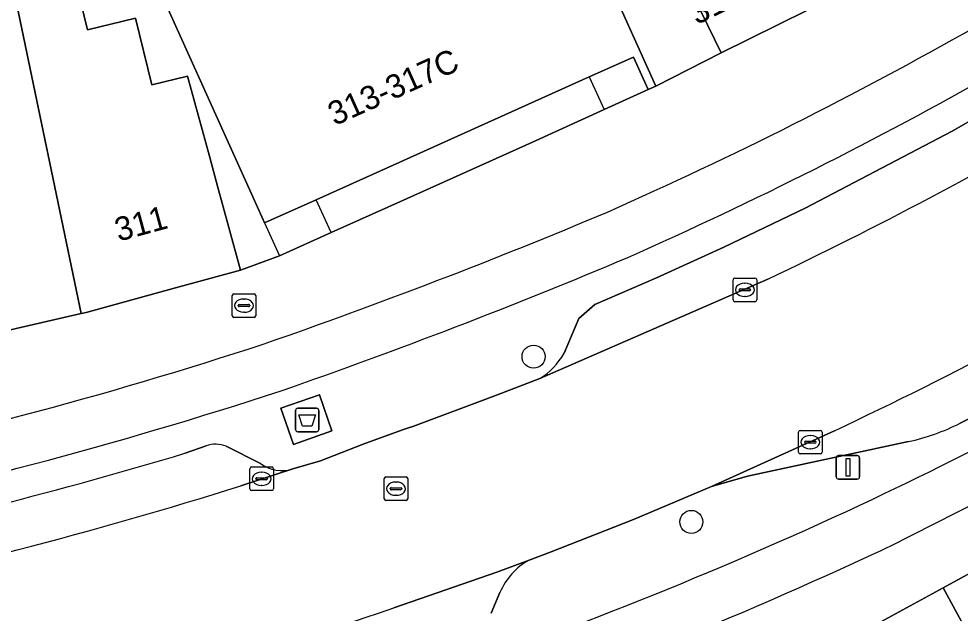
# Model space of a CAD drawing. Extents: x 163008 to 163854, y 382777 to 383982.
# Drawn here: x 163355.44 to 163395.33, y 383625.89 to 383651.06 of the extents above; entities that cross this region are included whole.
import ezdxf

# ---------------------------------------------------------------- set-up
doc = ezdxf.new("R2010")
doc.units = 0
for name, color, linetype in [('IMGEO_Afval_apart_plaats', 7, 'Continuous'), ('IMGEO_Berm_open', 7, 'Continuous'), ('IMGEO_Boom', 7, 'Continuous'), ('IMGEO_Brandkraan', 7, 'Continuous'), ('IMGEO_Erf', 7, 'Continuous'), ('IMGEO_Fietspad_open', 7, 'Continuous'), ('IMGEO_Kolk', 7, 'Continuous'), ('IMGEO_Lichtmast', 7, 'Continuous'), ('IMGEO_Muur', 7, 'Continuous'), ('IMGEO_Pand', 7, 'Continuous'), ('IMGEO_Pand_nummerreeks', 7, 'Continuous'), ('IMGEO_Pand_overbouw', 7, 'Continuous'), ('IMGEO_Parkeervlak_open', 7, 'Continuous'), ('IMGEO_Rijbaan_lokaal_gesloten', 7, 'Continuous'), ('IMGEO_Rioolput', 7, 'Continuous'), ('IMGEO_Verkeerseiland_open', 7, 'Continuous'), ('IMGEO_Voetpad_gesloten', 7, 'Continuous'), ('IMGEO_Voetpad_open', 7, 'Continuous')]:
    doc.layers.add(name, color=color, linetype=linetype)

msp = doc.modelspace()

# ---------------------------------------------------------------- linework, layer by layer
at = {"layer": 'IMGEO_Afval_apart_plaats'}
for p, q in [((163367.26, 383634.57), (163368.05, 383634.57)), ((163368.05, 383634.57), (163367.26, 383634.57)), ((163367.16, 383633.67), (163367.16, 383634.47)), ((163367.16, 383634.47), (163367.16, 383633.67)), ((163368.15, 383634.47), (163368.15, 383633.67)), ((163368.15, 383633.67), (163368.15, 383634.47)), ((163368.05, 383633.57), (163367.26, 383633.57)), ((163367.26, 383633.57), (163368.05, 383633.57))]:
    msp.add_line(p, q, dxfattribs=at)
msp.add_lwpolyline([(163367.303, 383634.284), (163368.007, 383634.284), (163367.858, 383633.814), (163367.452, 383633.814), (163367.303, 383634.284)], dxfattribs=at)
for centre, start, end in [((163367.26, 383634.47), 90, 180), ((163367.26, 383634.47), 90, 180), ((163368.05, 383634.47), 0, 90), ((163368.05, 383634.47), 360, 90), ((163367.26, 383633.67), 180, 270), ((163367.26, 383633.67), 180, 270), ((163368.05, 383633.67), 270, 0), ((163368.05, 383633.67), 270, 0)]:
    msp.add_arc(centre, 0.1, start, end, dxfattribs=at)
at = {"layer": 'IMGEO_Berm_open'}
for points in [[(163414.809, 383644.469), (163414.486, 383644.534), (163414.252, 383644.477), (163406.875, 383640.336), (163398.933, 383635.763), (163395.33, 383633.935)], [(163393.135, 383633.156), (163386.313, 383631.687), (163384.796, 383631.247), (163381.484, 383629.857), (163378.003, 383628.488), (163377.066, 383628.139)], [(163375.826, 383626.766), (163375.455, 383625.888)]]:
    msp.add_lwpolyline(points, dxfattribs=at)
for centre, radius, start, end in [((163319.705, 383782.376), 167.847, 295.37372, 301.18629), ((163391.22, 383642.034), 9.083, 282.173, 296.9063), ((163314.536, 383794.739), 181.233, 288.74451, 295.17544), ((163378.439, 383625.652), 2.84, 118.9081, 156.9195)]:
    msp.add_arc(centre, radius, start, end, dxfattribs=at)
at = {"layer": 'IMGEO_Boom'}
for centre in [(163377.25, 383636.752), (163383.937, 383629.751)]:
    msp.add_circle(centre, 0.489, dxfattribs=at)
at = {"layer": 'IMGEO_Brandkraan'}
for p, q in [((163364.476, 383638.487), (163364.476, 383639.339)), ((163364.551, 383639.413), (163365.403, 383639.413)), ((163365.477, 383639.339), (163365.477, 383638.487)), ((163364.778, 383638.956), (163365.176, 383638.956)), ((163364.964, 383639.193), (163364.989, 383639.193)), ((163364.735, 383638.907), (163364.735, 383638.919)), ((163365.173, 383638.87), (163364.775, 383638.87)), ((163364.987, 383638.633), (163364.962, 383638.633)), ((163365.219, 383638.919), (163365.219, 383638.907)), ((163365.403, 383638.413), (163364.551, 383638.413))]:
    msp.add_line(p, q, dxfattribs=at)
for points in [[(163364.476, 383638.487), (163364.476, 383639.339)], [(163364.551, 383639.413), (163365.403, 383639.413)], [(163365.477, 383639.339), (163365.477, 383638.487)], [(163365.403, 383638.413), (163364.551, 383638.413)]]:
    msp.add_lwpolyline(points, dxfattribs=at)
for centre, radius, start, end in [((163364.553, 383639.337), 0.0765, 91.552, 178.448), ((163364.553, 383639.337), 0.0765, 91.552, 178.448), ((163365.401, 383639.337), 0.0765, 1.552, 88.448), ((163365.401, 383639.337), 0.0765, 1.552, 88.448), ((163364.775, 383638.916), 0.0403, 85.8775, 175.7526), ((163365.18, 383638.918), 0.0386, 1.7309, 96.639), ((163364.772, 383638.906), 0.0366, 178.938, 274.7102), ((163365.176, 383638.913), 0.043, 264.8664, 352.4533), ((163364.553, 383638.489), 0.0765, 181.552, 268.448), ((163364.553, 383638.489), 0.0765, 181.552, 268.448), ((163365.401, 383638.489), 0.0765, 271.552, 358.448), ((163365.401, 383638.489), 0.0765, 271.552, 358.448)]:
    msp.add_arc(centre, radius, start, end, dxfattribs=at)
for centre, major_axis, ratio, start_param, end_param in [((163364.963, 383638.913), (-0.387, 0.002), 0.722429, 4.712389, 7.853982), ((163364.988, 383638.913), (-0.39, 0.002), 0.717154, 1.570796, 4.712389)]:
    msp.add_ellipse(centre, major_axis=major_axis, ratio=ratio, start_param=start_param, end_param=end_param, dxfattribs=at)
at = {"layer": 'IMGEO_Erf'}
for points in [[(163379.775, 383654.111), (163382.429, 383648.207), (163385.202, 383649.625), (163382.026, 383656.143)], [(163357.771, 383652.977), (163358.352, 383650.596), (163360.378, 383651.09), (163361.068, 383648.263), (163362.584, 383648.633), (163363.51, 383645.24), (163363.857, 383643.973), (163364.335, 383642.226), (163364.83, 383640.415), (163366.479, 383641.026), (163368.67, 383642.006), (163371.611, 383643.322), (163377.206, 383645.836), (163380.244, 383647.215), (163382.104, 383648.061), (163381.482, 383649.443), (163379.61, 383648.601), (163371.024, 383644.742), (163368.033, 383643.398), (163365.844, 383642.414), (163365.742, 383642.642), (163361.43, 383652.231)]]:
    msp.add_lwpolyline(points, dxfattribs=at)
at = {"layer": 'IMGEO_Fietspad_open'}
for centre, radius, start, end in [((163308.849, 383804.483), 176.731, 293.87622, 299.52179), ((163310.094, 383801.836), 175.912, 293.86006, 299.56285), ((163285.241, 383869.158), 245.47, 289.16827, 292.80482), ((163285.76, 383867.349), 245.706, 289.19572, 292.8699), ((163319.705, 383782.376), 167.847, 295.37372, 301.18629), ((163307.878, 383814.263), 186.216, 281.53486, 288.13482), ((163229.644, 383952.104), 362.012, 296.75035, 299.43633), ((163307.256, 383816.661), 190.803, 281.51913, 288.10425), ((163314.536, 383794.739), 181.233, 288.74451, 295.17544), ((163317.027, 383788.5), 176.64, 288.64414, 295.32562)]:
    msp.add_arc(centre, radius, start, end, dxfattribs=at)
at = {"layer": 'IMGEO_Kolk'}
for p, q in [((163385.705, 383639.155), (163385.705, 383640.007)), ((163385.78, 383640.081), (163386.632, 383640.081)), ((163386.193, 383639.861), (163386.218, 383639.861)), ((163386.706, 383640.007), (163386.706, 383639.155)), ((163385.964, 383639.575), (163385.964, 383639.587)), ((163386.402, 383639.538), (163386.004, 383639.538)), ((163386.007, 383639.624), (163386.405, 383639.624)), ((163386.448, 383639.587), (163386.448, 383639.575)), ((163386.632, 383639.081), (163385.78, 383639.081)), ((163386.216, 383639.301), (163386.191, 383639.301)), ((163388.48, 383632.705), (163388.48, 383633.557)), ((163388.555, 383633.631), (163389.407, 383633.631)), ((163388.968, 383633.411), (163388.993, 383633.411)), ((163389.481, 383633.557), (163389.481, 383632.705)), ((163388.739, 383633.125), (163388.739, 383633.137)), ((163389.177, 383633.088), (163388.779, 383633.088)), ((163388.782, 383633.174), (163389.18, 383633.174)), ((163389.223, 383633.137), (163389.223, 383633.125)), ((163389.407, 383632.631), (163388.555, 383632.631)), ((163388.991, 383632.851), (163388.966, 383632.851)), ((163365.226, 383631.154), (163365.226, 383632.006)), ((163365.301, 383632.08), (163366.153, 383632.08)), ((163365.714, 383631.86), (163365.739, 383631.86)), ((163366.227, 383632.006), (163366.227, 383631.154)), ((163365.485, 383631.574), (163365.485, 383631.586)), ((163365.923, 383631.537), (163365.525, 383631.537)), ((163365.528, 383631.623), (163365.926, 383631.623)), ((163365.969, 383631.586), (163365.969, 383631.574)), ((163366.153, 383631.08), (163365.301, 383631.08)), ((163365.737, 383631.3), (163365.712, 383631.3))]:
    msp.add_line(p, q, dxfattribs=at)
for points in [[(163385.705, 383639.155), (163385.705, 383640.007)], [(163385.78, 383640.081), (163386.632, 383640.081)], [(163386.706, 383640.007), (163386.706, 383639.155)], [(163386.632, 383639.081), (163385.78, 383639.081)], [(163388.48, 383632.705), (163388.48, 383633.557)], [(163388.555, 383633.631), (163389.407, 383633.631)], [(163389.481, 383633.557), (163389.481, 383632.705)], [(163389.407, 383632.631), (163388.555, 383632.631)], [(163365.226, 383631.154), (163365.226, 383632.006)], [(163365.301, 383632.08), (163366.153, 383632.08)], [(163366.227, 383632.006), (163366.227, 383631.154)], [(163366.153, 383631.08), (163365.301, 383631.08)]]:
    msp.add_lwpolyline(points, dxfattribs=at)
for centre, radius, start, end in [((163385.782, 383640.005), 0.0765, 91.552, 178.448), ((163385.782, 383640.005), 0.0765, 91.552, 178.448), ((163386.63, 383640.005), 0.0765, 1.552, 88.448), ((163386.63, 383640.005), 0.0765, 1.552, 88.448), ((163386.004, 383639.584), 0.0403, 85.8775, 175.7526), ((163386.001, 383639.574), 0.0366, 178.938, 274.7102), ((163386.405, 383639.581), 0.043, 264.8664, 352.4533), ((163386.409, 383639.586), 0.0386, 1.7309, 96.639), ((163385.782, 383639.157), 0.0765, 181.552, 268.448), ((163385.782, 383639.157), 0.0765, 181.552, 268.448), ((163386.63, 383639.157), 0.0765, 271.552, 358.448), ((163386.63, 383639.157), 0.0765, 271.552, 358.448), ((163388.557, 383633.555), 0.0765, 91.552, 178.448), ((163388.557, 383633.555), 0.0765, 91.552, 178.448), ((163389.405, 383633.555), 0.0765, 1.552, 88.448), ((163389.405, 383633.555), 0.0765, 1.552, 88.448), ((163388.779, 383633.134), 0.0403, 85.8775, 175.7526), ((163388.776, 383633.124), 0.0366, 178.938, 274.7102), ((163389.18, 383633.131), 0.043, 264.8664, 352.4533), ((163389.184, 383633.136), 0.0386, 1.7309, 96.639), ((163388.557, 383632.707), 0.0765, 181.552, 268.448), ((163388.557, 383632.707), 0.0765, 181.552, 268.448), ((163389.405, 383632.707), 0.0765, 271.552, 358.448), ((163389.405, 383632.707), 0.0765, 271.552, 358.448), ((163365.303, 383632.004), 0.0765, 91.552, 178.448), ((163365.303, 383632.004), 0.0765, 91.552, 178.448), ((163366.151, 383632.004), 0.0765, 1.552, 88.448), ((163366.151, 383632.004), 0.0765, 1.552, 88.448), ((163365.525, 383631.583), 0.0403, 85.8775, 175.7526), ((163365.522, 383631.573), 0.0366, 178.938, 274.7102), ((163365.926, 383631.58), 0.043, 264.8664, 352.4533), ((163365.93, 383631.585), 0.0386, 1.7309, 96.639), ((163365.303, 383631.156), 0.0765, 181.552, 268.448), ((163365.303, 383631.156), 0.0765, 181.552, 268.448), ((163366.151, 383631.156), 0.0765, 271.552, 358.448), ((163366.151, 383631.156), 0.0765, 271.552, 358.448)]:
    msp.add_arc(centre, radius, start, end, dxfattribs=at)
for centre, major_axis, ratio, start_param, end_param in [((163386.192, 383639.581), (-0.387, 0.002), 0.722429, 4.712389, 7.853982), ((163386.217, 383639.581), (-0.39, 0.002), 0.717154, 1.570796, 4.712389), ((163388.967, 383633.131), (-0.387, 0.002), 0.722429, 4.712389, 7.853982), ((163388.992, 383633.131), (-0.39, 0.002), 0.717154, 1.570796, 4.712389), ((163365.713, 383631.58), (-0.387, 0.002), 0.722429, 4.712389, 7.853982), ((163365.738, 383631.58), (-0.39, 0.002), 0.717154, 1.570796, 4.712389)]:
    msp.add_ellipse(centre, major_axis=major_axis, ratio=ratio, start_param=start_param, end_param=end_param, dxfattribs=at)
at = {"layer": 'IMGEO_Lichtmast'}
for p, q in [((163390.178, 383632.563), (163390.968, 383632.563)), ((163390.968, 383632.563), (163390.178, 383632.563)), ((163390.078, 383631.663), (163390.078, 383632.463)), ((163390.078, 383632.463), (163390.078, 383631.663)), ((163391.068, 383632.463), (163391.068, 383631.663)), ((163391.068, 383631.663), (163391.068, 383632.463)), ((163390.968, 383631.563), (163390.178, 383631.563)), ((163390.178, 383631.563), (163390.968, 383631.563))]:
    msp.add_line(p, q, dxfattribs=at)
msp.add_lwpolyline([(163390.498, 383632.438), (163390.648, 383632.438), (163390.648, 383631.688), (163390.498, 383631.688), (163390.498, 383632.438)], dxfattribs=at)
for centre, start, end in [((163390.178, 383632.463), 90, 180), ((163390.178, 383632.463), 90, 180), ((163390.968, 383632.463), 0, 90), ((163390.968, 383632.463), 360, 90), ((163390.178, 383631.663), 180, 270), ((163390.178, 383631.663), 180, 270), ((163390.968, 383631.663), 270, 0), ((163390.968, 383631.663), 270, 0)]:
    msp.add_arc(centre, 0.1, start, end, dxfattribs=at)
at = {"layer": 'IMGEO_Muur'}
msp.add_lwpolyline([(163377.206, 383645.836), (163371.611, 383643.322)], dxfattribs=at)
at = {"layer": 'IMGEO_Pand'}
for points in [[(163387.567, 383666.321), (163387.727, 383666.4), (163385.061, 383671.774), (163378.981, 383685.01), (163370.62, 383681.251), (163375.339, 383670.901), (163379.342, 383672.727), (163380.753, 383669.632), (163376.75, 383667.807), (163380.447, 383659.7), (163383.495, 383661.09), (163385.093, 383657.585), (163382.01, 383656.179), (163382.026, 383656.143), (163385.202, 383649.625), (163391.293, 383652.647), (163388.375, 383657.866)], [(163379.61, 383648.601), (163381.482, 383649.443), (163382.104, 383648.061), (163382.429, 383648.207), (163379.775, 383654.111), (163376.912, 383660.48), (163376.659, 383660.366), (163377.142, 383659.293), (163367.962, 383655.167), (163361.43, 383652.231), (163365.742, 383642.642), (163365.844, 383642.414), (163368.033, 383643.398), (163371.024, 383644.742)], [(163355.206, 383652.351), (163354.391, 383655.691), (163354.04, 383657.131), (163351.001, 383656.362), (163352.027, 383651.575), (163353.241, 383646.599), (163350.432, 383645.913), (163352.32, 383637.251), (163358.082, 383638.578)], [(163355.206, 383652.351), (163358.082, 383638.578), (163358.285, 383638.625), (163362.075, 383639.662), (163364.83, 383640.415), (163364.335, 383642.226), (163363.857, 383643.973), (163363.51, 383645.24), (163362.584, 383648.633), (163361.068, 383648.263), (163360.378, 383651.09), (163358.352, 383650.596), (163357.771, 383652.977)], [(163411.052, 383626.133), (163406.878, 383633.668), (163394.603, 383626.963), (163398.924, 383619.053), (163398.828, 383618.298), (163400.52, 383612.568), (163404.133, 383613.74), (163402.784, 383618.404), (163406.367, 383619.486), (163406.259, 383619.891), (163405.901, 383620.962), (163405.308, 383623.01), (163406.544, 383623.686), (163408.97, 383625.012)], [(163398.924, 383619.053), (163394.603, 383626.963), (163389.014, 383623.909), (163393.085, 383616.044), (163393.207, 383615.808), (163393.072, 383615.734), (163395.515, 383611.263), (163398.485, 383612.885), (163400.52, 383612.568), (163398.828, 383618.298)]]:
    msp.add_lwpolyline(points, close=True, dxfattribs=at)
at = {"layer": 'IMGEO_Pand_overbouw'}
for points in [[(163382.104, 383648.061), (163381.482, 383649.443), (163379.61, 383648.601), (163380.244, 383647.215)], [(163368.033, 383643.398), (163365.844, 383642.414), (163366.479, 383641.026), (163368.67, 383642.006)]]:
    msp.add_lwpolyline(points, close=True, dxfattribs=at)
at = {"layer": 'IMGEO_Parkeervlak_open'}
for points in [[(163402.837, 383650.792), (163394.991, 383646.301), (163388.757, 383643.047), (163385.316, 383641.393), (163382.465, 383640.096), (163379.851, 383638.967), (163379.169, 383638.368), (163378.543, 383636.899)], [(163395.33, 383633.935), (163398.933, 383635.763), (163406.875, 383640.336)], [(163377.516, 383635.828), (163387.178, 383640.037)], [(163390, 383633.613), (163384.796, 383631.247), (163386.313, 383631.687), (163393.135, 383633.156)], [(163363.369, 383632.977), (163362.478, 383632.662)], [(163365.682, 383632.228), (163364.227, 383632.954)], [(163364.845, 383631.283), (163367.05, 383631.994)], [(163377.066, 383628.139), (163375.688, 383627.627), (163371.332, 383626.119)], [(163375.455, 383625.888), (163375.826, 383626.766)]]:
    msp.add_lwpolyline(points, dxfattribs=at)
for centre, radius, start, end in [((163308.809, 383804.875), 182.519, 295.42779, 300.23162), ((163316.931, 383789.143), 171.839, 295.16438, 300.81547), ((163376.014, 383638.296), 2.889, 301.3219, 331.081), ((163391.22, 383642.034), 9.083, 282.173, 296.9063), ((163363.767, 383631.817), 1.227, 67.9846, 108.9443), ((163307.319, 383816.196), 191.643, 281.80802, 286.72741), ((163366.593, 383633.438), 1.514, 233.021, 287.5657), ((163309.048, 383808.167), 185.476, 281.41819, 287.50768), ((163378.439, 383625.652), 2.84, 118.9081, 156.9195), ((163313.049, 383792.858), 176.632, 282.58799, 289.26685)]:
    msp.add_arc(centre, radius, start, end, dxfattribs=at)
at = {"layer": 'IMGEO_Rijbaan_lokaal_gesloten'}
for points in [[(163387.178, 383640.037), (163377.516, 383635.828), (163375.678, 383635.114), (163372.137, 383633.799), (163371.99, 383633.751), (163371.689, 383633.651), (163370.027, 383633.05), (163368.221, 383632.342), (163367.05, 383631.994), (163364.845, 383631.283)], [(163371.332, 383626.119), (163375.688, 383627.627), (163377.066, 383628.139), (163378.003, 383628.488), (163381.484, 383629.857), (163384.796, 383631.247), (163390, 383633.613)]]:
    msp.add_lwpolyline(points, dxfattribs=at)
for centre, radius, start, end in [((163308.809, 383804.875), 182.519, 295.42779, 300.23162), ((163316.931, 383789.143), 171.839, 295.16438, 300.81547), ((163309.048, 383808.167), 185.476, 281.41819, 287.50768), ((163313.049, 383792.858), 176.632, 282.58799, 289.26685)]:
    msp.add_arc(centre, radius, start, end, dxfattribs=at)
at = {"layer": 'IMGEO_Rioolput'}
for p, q in [((163370.919, 383630.734), (163370.919, 383631.586)), ((163370.994, 383631.66), (163371.846, 383631.66)), ((163371.407, 383631.44), (163371.432, 383631.44)), ((163371.92, 383631.586), (163371.92, 383630.734)), ((163371.178, 383631.154), (163371.178, 383631.166)), ((163371.616, 383631.117), (163371.218, 383631.117)), ((163371.221, 383631.203), (163371.619, 383631.203)), ((163371.662, 383631.166), (163371.662, 383631.154)), ((163371.846, 383630.66), (163370.994, 383630.66)), ((163371.43, 383630.88), (163371.405, 383630.88))]:
    msp.add_line(p, q, dxfattribs=at)
for points in [[(163370.919, 383630.734), (163370.919, 383631.586)], [(163370.994, 383631.66), (163371.846, 383631.66)], [(163371.92, 383631.586), (163371.92, 383630.734)], [(163371.846, 383630.66), (163370.994, 383630.66)]]:
    msp.add_lwpolyline(points, dxfattribs=at)
for centre, radius, start, end in [((163370.996, 383631.584), 0.0765, 91.552, 178.448), ((163370.996, 383631.584), 0.0765, 91.552, 178.448), ((163371.844, 383631.584), 0.0765, 1.552, 88.448), ((163371.844, 383631.584), 0.0765, 1.552, 88.448), ((163371.218, 383631.163), 0.0403, 85.8775, 175.7526), ((163371.215, 383631.153), 0.0366, 178.938, 274.7102), ((163371.619, 383631.16), 0.043, 264.8664, 352.4533), ((163371.623, 383631.165), 0.0386, 1.7309, 96.639), ((163370.996, 383630.736), 0.0765, 181.552, 268.448), ((163370.996, 383630.736), 0.0765, 181.552, 268.448), ((163371.844, 383630.736), 0.0765, 271.552, 358.448), ((163371.844, 383630.736), 0.0765, 271.552, 358.448)]:
    msp.add_arc(centre, radius, start, end, dxfattribs=at)
for centre, major_axis, ratio, start_param, end_param in [((163371.406, 383631.16), (-0.387, 0.002), 0.722429, 4.712389, 7.853982), ((163371.431, 383631.16), (-0.39, 0.002), 0.717154, 1.570796, 4.712389)]:
    msp.add_ellipse(centre, major_axis=major_axis, ratio=ratio, start_param=start_param, end_param=end_param, dxfattribs=at)
at = {"layer": 'IMGEO_Verkeerseiland_open'}
for points in [[(163378.543, 383636.899), (163379.169, 383638.368), (163379.851, 383638.967), (163382.465, 383640.096), (163385.316, 383641.393), (163388.757, 383643.047), (163394.991, 383646.301), (163402.837, 383650.792)], [(163367.05, 383631.994), (163368.221, 383632.342), (163370.027, 383633.05), (163371.689, 383633.651), (163371.99, 383633.751), (163372.137, 383633.799), (163375.678, 383635.114), (163377.516, 383635.828)], [(163362.478, 383632.662), (163363.369, 383632.977)], [(163364.227, 383632.954), (163365.682, 383632.228)]]:
    msp.add_lwpolyline(points, dxfattribs=at)
msp.add_lwpolyline([(163368.171, 383635.138), (163368.707, 383633.606), (163367.074, 383633.035), (163366.538, 383634.567)], close=True, dxfattribs=at)
for centre, radius, start, end in [((163310.094, 383801.836), 175.912, 293.86006, 299.56285), ((163285.76, 383867.349), 245.706, 289.19572, 292.8699), ((163376.014, 383638.296), 2.889, 301.3219, 331.081), ((163307.256, 383816.661), 190.803, 281.51913, 288.10425), ((163363.767, 383631.817), 1.227, 67.9846, 108.9443), ((163307.319, 383816.196), 191.643, 281.80802, 286.72741), ((163366.593, 383633.438), 1.514, 233.021, 287.5657)]:
    msp.add_arc(centre, radius, start, end, dxfattribs=at)
at = {"layer": 'IMGEO_Voetpad_gesloten'}
msp.add_lwpolyline([(163368.171, 383635.138), (163366.538, 383634.567), (163367.074, 383633.035), (163368.707, 383633.606)], close=True, dxfattribs=at)
at = {"layer": 'IMGEO_Voetpad_open'}
for points in [[(163391.293, 383652.647), (163385.202, 383649.625), (163382.429, 383648.207), (163382.104, 383648.061), (163380.244, 383647.215), (163377.206, 383645.836), (163371.611, 383643.322), (163368.67, 383642.006), (163366.479, 383641.026), (163364.83, 383640.415), (163362.075, 383639.662), (163358.285, 383638.625), (163358.082, 383638.578), (163352.32, 383637.251), (163346.63, 383635.94), (163346.094, 383635.841), (163340.602, 383634.824), (163339.083, 383634.543), (163335.311, 383633.844), (163330.14, 383632.885), (163322.919, 383631.791), (163316.025, 383630.746), (163310.254, 383630.377)], [(163353.654, 383612.992), (163356.638, 383613.754), (163359.618, 383614.515), (163365.397, 383615.997), (163368.355, 383616.752), (163371.317, 383617.509), (163377.173, 383619.016), (163380.164, 383619.78), (163383.051, 383620.553), (163383.452, 383620.871), (163389.014, 383623.909), (163394.603, 383626.963), (163406.878, 383633.668), (163412.674, 383636.834), (163420.817, 383641.099)]]:
    msp.add_lwpolyline(points, dxfattribs=at)
for centre, radius, start, end in [((163308.849, 383804.483), 176.731, 293.87622, 299.52179), ((163285.241, 383869.158), 245.47, 289.16827, 292.80482), ((163307.878, 383814.263), 186.216, 281.53486, 288.13482), ((163229.644, 383952.104), 362.012, 296.75035, 299.43633), ((163317.027, 383788.5), 176.64, 288.64414, 295.32562)]:
    msp.add_arc(centre, radius, start, end, dxfattribs=at)

# ---------------------------------------------------------------- texts
at = {"layer": 'IMGEO_Pand_nummerreeks'}
for s, rotation, p in [('319-319F', 26.3904, (163384.172, 383650.788)), ('313-317C', 24.2045, (163368.823, 383646.515)), ('311', 15.2127, (163359.662, 383641.62))]:
    msp.add_text(s, height=1, rotation=rotation, dxfattribs=at).set_placement(p)

doc.saveas('drawing.dxf')
